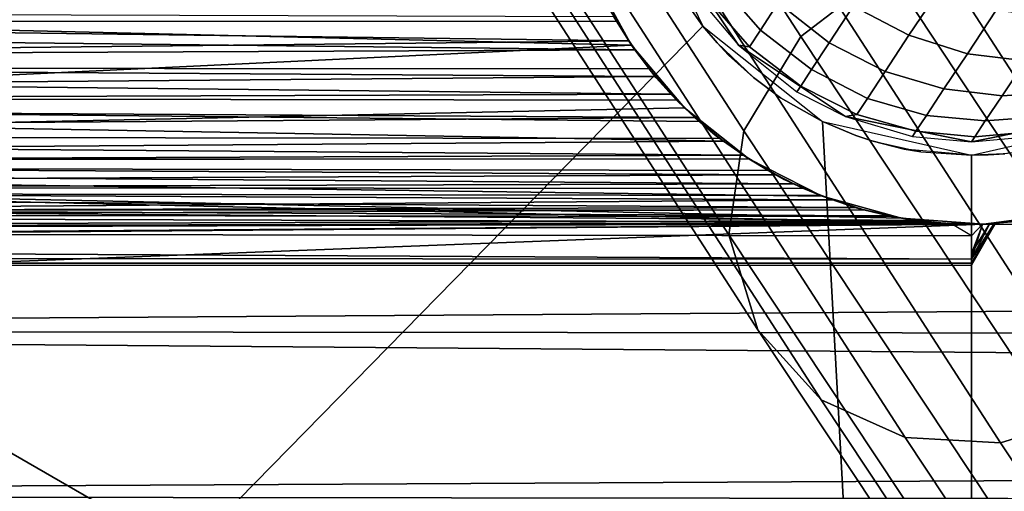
# Model space of a CAD drawing. Extents: x -43.1 to 43.1, y -41.3 to 41.3.
# Tile 385 of 656: x -0.241 to 0.008, y -0.172 to -0.053. Entities that reach past the tile are written whole.
import ezdxf

# ---------------------------------------------------------------- set-up
doc = ezdxf.new("R2010")
doc.units = 0
for name, color, linetype in [('CABLE', 18, 'CONTINUOUS'), ('CEILING_SUPPORT', 254, 'CONTINUOUS'), ('CLAMP', 254, 'CONTINUOUS'), ('METAL_BASE', 254, 'CONTINUOUS'), ('WIRE', 254, 'CONTINUOUS')]:
    doc.layers.add(name, color=color, linetype=linetype)

msp = doc.modelspace()

# ---------------------------------------------------------------- linework, layer by layer
at = {"layer": 'CABLE'}
for points in [[(-0.0211, -0.0398, 27.7175), (-0.094, 0.0729, 27.4376), (-0.1162, 0.0558, 27.4365), (-0.0432, -0.0568, 27.7165)], [(0.0658, -0.0606, 27.6847), (-0.0062, 0.0507, 27.4082), (-0.0227, 0.069, 27.419), (0.0497, -0.0428, 27.6967)], [(-0.0432, -0.0568, 27.7165), (-0.1162, 0.0558, 27.4365), (-0.1304, 0.0318, 27.4309), (-0.0576, -0.0807, 27.7104)], [(0.0731, -0.0846, 27.6725), (0.0013, 0.0263, 27.3971), (-0.0062, 0.0507, 27.4082), (0.0658, -0.0606, 27.6847)], [(-0.0576, -0.0807, 27.7104), (-0.1304, 0.0318, 27.4309), (-0.1339, 0.0051, 27.4217), (-0.0614, -0.107, 27.7002)], [(0.0693, -0.111, 27.6624), (-0.0022, -0.0005, 27.3879), (0.0013, 0.0263, 27.3971), (0.0731, -0.0846, 27.6725)], [(-0.0614, -0.107, 27.7002), (-0.1339, 0.0051, 27.4217), (-0.1263, -0.0194, 27.4106), (-0.0541, -0.1311, 27.688)], [(0.0549, -0.1348, 27.6563), (-0.0164, -0.0245, 27.3823), (-0.0022, -0.0005, 27.3879), (0.0693, -0.111, 27.6624)], [(-0.0541, -0.1311, 27.688), (-0.1263, -0.0194, 27.4106), (-0.1099, -0.0376, 27.3998), (-0.038, -0.1488, 27.6761)], [(0.0328, -0.1519, 27.6552), (-0.0385, -0.0415, 27.3812), (-0.0164, -0.0245, 27.3823), (0.0549, -0.1348, 27.6563)], [(0.1591, -0.2653, 28.2591), (0.0042, -0.032, 27.7138), (-0.0211, -0.0398, 27.7175), (0.1337, -0.2731, 28.2628)], [(0.1833, -0.2666, 28.252), (0.0285, -0.0333, 27.7066), (0.0042, -0.032, 27.7138), (0.1591, -0.2653, 28.2591)], [(-0.038, -0.1488, 27.6761), (-0.1099, -0.0376, 27.3998), (-0.0884, -0.0476, 27.3909), (-0.0168, -0.1584, 27.6661)], [(0.1337, -0.2731, 28.2628), (-0.0211, -0.0398, 27.7175), (-0.0432, -0.0568, 27.7165), (0.1117, -0.2902, 28.2619)], [(0.0074, -0.1597, 27.6589), (-0.064, -0.0492, 27.3844), (-0.0385, -0.0415, 27.3812), (0.0328, -0.1519, 27.6552)], [(-0.0168, -0.1584, 27.6661), (-0.0884, -0.0476, 27.3909), (-0.064, -0.0492, 27.3844), (0.0074, -0.1597, 27.6589)], [(0.1117, -0.2902, 28.2619), (-0.0432, -0.0568, 27.7165), (-0.0576, -0.0807, 27.7104), (0.0973, -0.3142, 28.2561)], [(0.0973, -0.3142, 28.2561), (-0.0576, -0.0807, 27.7104), (-0.0614, -0.107, 27.7002), (0.0937, -0.3407, 28.2464)], [(0.0937, -0.3407, 28.2464), (-0.0614, -0.107, 27.7002), (-0.0541, -0.1311, 27.688), (0.1011, -0.3649, 28.2347)], [(0.1011, -0.3649, 28.2347), (-0.0541, -0.1311, 27.688), (-0.038, -0.1488, 27.6761), (0.1173, -0.3829, 28.2231)], [(0.1173, -0.3829, 28.2231), (-0.038, -0.1488, 27.6761), (-0.0168, -0.1584, 27.6661), (0.1386, -0.3926, 28.2134)], [(0.1629, -0.3939, 28.2063), (0.0074, -0.1597, 27.6589), (0.0328, -0.1519, 27.6552), (0.1882, -0.3861, 28.2026)], [(0.1386, -0.3926, 28.2134), (-0.0168, -0.1584, 27.6661), (0.0074, -0.1597, 27.6589), (0.1629, -0.3939, 28.2063)]]:
    msp.add_3dface(points, dxfattribs=at)
at = {"layer": 'CEILING_SUPPORT'}
for points in [[(-0.7651, 0, 101.9285), (-0.0848, -0.0193, 101.9285), (-0.068, -0.0542, 101.9285), (-0.7651, -0.7651, 101.9285)], [(-0.7651, 0, 101.859), (-0.0848, -0.0193, 101.859), (-0.068, -0.0542, 101.859), (-0.7651, -0.7651, 101.859)], [(0.068, -0.0542, 101.9285), (0.7651, 0, 101.9285), (0.7651, -0.7651, 101.9285), (0, -0.7651, 101.9285)], [(0.068, -0.0542, 101.859), (0.7651, 0, 101.859), (0.7651, -0.7651, 101.859), (0, -0.7651, 101.859)], [(-0.068, -0.0542, 101.859), (-0.068, -0.0542, 101.9285), (-0.0746, -0.0447, 101.9285), (-0.0746, -0.0447, 101.859)], [(-0.068, -0.0542, 101.9285), (-0.0377, -0.0783, 101.9285), (0, -0.7651, 101.9285), (-0.7651, -0.7651, 101.9285)], [(0, -0.7651, 101.859), (-0.7651, -0.7651, 101.859), (-0.068, -0.0542, 101.859), (-0.0377, -0.0783, 101.859)], [(-0.0644, -0.0584, 101.859), (-0.0644, -0.0584, 101.9285), (-0.068, -0.0542, 101.9285), (-0.068, -0.0542, 101.859)], [(0, -0.7651, 101.9285), (0.0377, -0.0783, 101.9285), (0.068, -0.0542, 101.9285)], [(0.068, -0.0542, 101.859), (0, -0.7651, 101.859), (0.0377, -0.0783, 101.859)], [(-0.0552, -0.0672, 101.859), (-0.0552, -0.0672, 101.9285), (-0.0615, -0.0615, 101.9285), (-0.0644, -0.0584, 101.859)], [(-0.0644, -0.0584, 101.859), (-0.0615, -0.0615, 101.9285), (-0.0644, -0.0584, 101.9285)], [(-0.0483, -0.0723, 101.859), (-0.0483, -0.0723, 101.9285), (-0.0552, -0.0672, 101.9285), (-0.0552, -0.0672, 101.859)], [(-0.0377, -0.0783, 101.859), (-0.0377, -0.0783, 101.9285), (-0.0483, -0.0723, 101.9285), (-0.0483, -0.0723, 101.859)], [(-0.0293, -0.0819, 101.859), (-0.0293, -0.0819, 101.9285), (-0.0377, -0.0783, 101.9285), (-0.0377, -0.0783, 101.859)], [(0, -0.7651, 101.9285), (-0.0377, -0.0783, 101.9285), (0, -0.0869, 101.9285)], [(0, -0.7651, 101.859), (-0.0377, -0.0783, 101.859), (0, -0.0869, 101.859)], [(0.0377, -0.0783, 101.9285), (0, -0.7651, 101.9285), (0, -0.0869, 101.9285)], [(0.0377, -0.0783, 101.859), (0, -0.7651, 101.859), (0, -0.0869, 101.859)], [(-0.0252, -0.0832, 101.859), (-0.0252, -0.0832, 101.9285), (-0.0293, -0.0819, 101.9285), (-0.0293, -0.0819, 101.859)], [(-0.0128, -0.086, 101.859), (-0.017, -0.0853, 101.9285), (-0.0252, -0.0832, 101.859)], [(-0.0252, -0.0832, 101.859), (-0.017, -0.0853, 101.9285), (-0.0252, -0.0832, 101.9285)], [(0, -0.0869, 101.859), (0, -0.0869, 101.9285), (-0.017, -0.0853, 101.9285), (-0.0128, -0.086, 101.859)], [(0.0043, -0.0868, 101.859), (0.0085, -0.0865, 101.9285), (0, -0.0869, 101.9285)], [(0.0043, -0.0868, 101.859), (0, -0.0869, 101.9285), (0, -0.0869, 101.8938), (0, -0.0869, 101.859)], [(0.0128, -0.086, 101.859), (0.0085, -0.0865, 101.9285), (0.0043, -0.0868, 101.859)]]:
    msp.add_3dface(points, dxfattribs=at)
at = {"layer": 'CLAMP'}
for points in [[(-0.0861, -0.059, 94.0514), (-0.6955, -0.0443, 94.0531), (-0.0961, -0.0407, 94.0534)], [(-0.6955, -0.0443, 93.1533), (-0.0861, -0.059, 93.155), (-0.0961, -0.0407, 93.153)], [(-0.6955, -0.0532, 93.5015), (-0.6955, -0.0429, 93.4968), (-0.0941, -0.0451, 93.4977)], [(-0.6955, -0.0882, 94.0466), (-0.6955, -0.0443, 94.0531), (-0.0861, -0.059, 94.0514)], [(-0.6955, -0.0443, 93.1533), (-0.6955, -0.0882, 93.1598), (-0.0861, -0.059, 93.155)], [(-0.0941, -0.0451, 93.4977), (-0.0899, -0.0529, 93.5014), (-0.6955, -0.0532, 93.5015)], [(-0.0899, -0.0529, 93.5014), (-0.0941, -0.0451, 93.4977), (-0.0915, -0.0501, 93.1539)], [(-0.6955, -0.0646, 93.698), (-0.0868, -0.0579, 93.7023), (-0.6955, -0.05, 93.7065)], [(-0.6955, -0.05, 93.7065), (-0.0868, -0.0579, 93.7023), (-0.0906, -0.0518, 93.7056)], [(-0.0899, -0.0529, 93.5014), (-0.0915, -0.0501, 93.1539), (-0.0861, -0.059, 93.155)], [(-0.0906, -0.0518, 93.7056), (-0.0861, -0.059, 94.0514), (-0.0915, -0.0501, 94.0525)], [(-0.0906, -0.0518, 93.7056), (-0.0868, -0.0579, 93.7023), (-0.0861, -0.059, 94.0514)], [(-0.6955, -0.0532, 93.5015), (-0.0899, -0.0529, 93.5014), (-0.0852, -0.0602, 93.5055)], [(-0.6955, -0.0532, 93.5015), (-0.0852, -0.0602, 93.5055), (-0.6955, -0.0629, 93.5072)], [(-0.0852, -0.0602, 93.5055), (-0.0899, -0.0529, 93.5014), (-0.0861, -0.059, 93.155)], [(-0.6955, -0.0646, 93.698), (-0.0816, -0.065, 93.6978), (-0.0868, -0.0579, 93.7023)], [(-0.0861, -0.059, 94.0514), (-0.0727, -0.0749, 94.049), (-0.6955, -0.0882, 94.0466)], [(-0.6955, -0.0882, 93.1598), (-0.0727, -0.0749, 93.1574), (-0.0861, -0.059, 93.155)], [(-0.0868, -0.0579, 93.7023), (-0.0816, -0.065, 93.6978), (-0.0861, -0.059, 94.0514)], [(-0.0852, -0.0602, 93.5055), (-0.0861, -0.059, 93.155), (-0.0798, -0.0673, 93.1562)], [(-0.0861, -0.059, 94.0514), (-0.0816, -0.065, 93.6978), (-0.0798, -0.0673, 94.0502)], [(-0.0852, -0.0602, 93.5055), (-0.0801, -0.0669, 93.5099), (-0.6955, -0.0629, 93.5072)], [(-0.0801, -0.0669, 93.5099), (-0.0852, -0.0602, 93.5055), (-0.0798, -0.0673, 93.1562)], [(-0.6955, -0.072, 93.5138), (-0.6955, -0.0629, 93.5072), (-0.0801, -0.0669, 93.5099)], [(-0.6955, -0.0646, 93.698), (-0.6955, -0.0736, 93.6912), (-0.076, -0.0714, 93.693)], [(-0.6955, -0.0646, 93.698), (-0.076, -0.0714, 93.693), (-0.0816, -0.065, 93.6978)], [(-0.6955, -0.072, 93.5138), (-0.0801, -0.0669, 93.5099), (-0.0747, -0.0729, 93.5145)], [(-0.076, -0.0714, 93.693), (-0.0798, -0.0673, 94.0502), (-0.0816, -0.065, 93.6978)], [(-0.0747, -0.0729, 93.5145), (-0.0801, -0.0669, 93.5099), (-0.0798, -0.0673, 93.1562)], [(-0.0747, -0.0729, 93.5145), (-0.0798, -0.0673, 93.1562), (-0.0727, -0.0749, 93.1574)], [(-0.076, -0.0714, 93.693), (-0.0727, -0.0749, 94.049), (-0.0798, -0.0673, 94.0502)], [(-0.6955, -0.0736, 93.6912), (-0.07, -0.0773, 93.688), (-0.076, -0.0714, 93.693)], [(-0.6955, -0.088, 93.5296), (-0.6955, -0.072, 93.5138), (-0.0628, -0.0833, 93.5243)], [(-0.0689, -0.0783, 93.5193), (-0.0628, -0.0833, 93.5243), (-0.6955, -0.072, 93.5138)], [(-0.6955, -0.072, 93.5138), (-0.0747, -0.0729, 93.5145), (-0.0689, -0.0783, 93.5193)], [(-0.076, -0.0714, 93.693), (-0.07, -0.0773, 93.688), (-0.0727, -0.0749, 94.049)], [(-0.6955, -0.0819, 93.6836), (-0.07, -0.0773, 93.688), (-0.6955, -0.0736, 93.6912)], [(-0.0689, -0.0783, 93.5193), (-0.0747, -0.0729, 93.5145), (-0.0727, -0.0749, 93.1574)], [(-0.0564, -0.0878, 94.0467), (-0.6955, -0.0882, 94.0466), (-0.0727, -0.0749, 94.049)], [(-0.0727, -0.0749, 93.1574), (-0.6955, -0.0882, 93.1598), (-0.0564, -0.0878, 93.1597)], [(-0.07, -0.0773, 93.688), (-0.6955, -0.0819, 93.6836), (-0.0637, -0.0826, 93.6828)], [(-0.0689, -0.0783, 93.5193), (-0.0727, -0.0749, 93.1574), (-0.0649, -0.0818, 93.1586)], [(-0.0727, -0.0749, 94.049), (-0.07, -0.0773, 93.688), (-0.0649, -0.0818, 94.0478)], [(-0.07, -0.0773, 93.688), (-0.0637, -0.0826, 93.6828), (-0.0649, -0.0818, 94.0478)], [(-0.0649, -0.0818, 93.1586), (-0.0628, -0.0833, 93.5243), (-0.0689, -0.0783, 93.5193)], [(-0.6955, -0.0894, 93.6752), (-0.0577, -0.0869, 93.6782), (-0.6955, -0.0819, 93.6836)], [(-0.6955, -0.0819, 93.6836), (-0.0577, -0.0869, 93.6782), (-0.0637, -0.0826, 93.6828)], [(-0.0564, -0.0878, 93.1597), (-0.0628, -0.0833, 93.5243), (-0.0649, -0.0818, 93.1586)], [(-0.0577, -0.0869, 93.6782), (-0.0564, -0.0878, 94.0467), (-0.0649, -0.0818, 94.0478), (-0.0637, -0.0826, 93.6828)], [(-0.0628, -0.0833, 93.5243), (-0.0564, -0.0878, 93.5293), (-0.6955, -0.088, 93.5296)], [(-0.0564, -0.0878, 93.1597), (-0.0564, -0.0878, 93.5293), (-0.0628, -0.0833, 93.5243)], [(-0.6955, -0.0894, 93.6752), (-0.0515, -0.0907, 93.6735), (-0.0577, -0.0869, 93.6782)], [(-0.0577, -0.0869, 93.6782), (-0.0515, -0.0907, 93.6735), (-0.0564, -0.0878, 94.0467)], [(-0.6955, -0.0882, 94.0466), (-0.0564, -0.0878, 94.0467), (-0.0378, -0.0972, 94.0447)], [(-0.0564, -0.0878, 93.1597), (-0.6955, -0.0882, 93.1598), (-0.0378, -0.0972, 93.1617)], [(-0.0564, -0.0878, 93.5293), (-0.0496, -0.0918, 93.5343), (-0.6955, -0.088, 93.5296)], [(-0.6955, -0.088, 93.5296), (-0.0496, -0.0918, 93.5343), (-0.6955, -0.0948, 93.5386)], [(0.0031, -0.1043, 94.0431), (-0.6955, -0.0882, 94.0466), (-0.0177, -0.1028, 94.0434)], [(-0.0177, -0.1028, 94.0434), (-0.6955, -0.0882, 94.0466), (-0.0378, -0.0972, 94.0447)], [(0.0031, -0.1043, 94.0431), (-0.6955, -0.1312, 94.0358), (-0.6955, -0.0882, 94.0466)], [(-0.0177, -0.1028, 93.163), (-0.0378, -0.0972, 93.1617), (-0.6955, -0.0882, 93.1598)], [(-0.6955, -0.0882, 93.1598), (-0.6955, -0.1312, 93.1706), (0.0031, -0.1043, 93.1633)], [(0.0031, -0.1043, 93.1633), (-0.0177, -0.1028, 93.163), (-0.6955, -0.0882, 93.1598)], [(-0.045, -0.0941, 93.6688), (-0.6955, -0.0894, 93.6752), (-0.6955, -0.096, 93.6661)], [(-0.6955, -0.0894, 93.6752), (-0.045, -0.0941, 93.6688), (-0.0515, -0.0907, 93.6735)], [(-0.0564, -0.0878, 93.1597), (-0.0474, -0.093, 93.1608), (-0.0496, -0.0918, 93.5343)], [(-0.0564, -0.0878, 93.5293), (-0.0564, -0.0878, 93.1597), (-0.0496, -0.0918, 93.5343)], [(-0.0515, -0.0907, 93.6735), (-0.0474, -0.093, 94.0456), (-0.0564, -0.0878, 94.0467)], [(-0.0496, -0.0918, 93.5343), (-0.0425, -0.0953, 93.5392), (-0.6955, -0.0948, 93.5386)], [(-0.045, -0.0941, 93.6688), (-0.0474, -0.093, 94.0456), (-0.0515, -0.0907, 93.6735)], [(-0.0474, -0.093, 93.1608), (-0.0425, -0.0953, 93.5392), (-0.0496, -0.0918, 93.5343)], [(-0.045, -0.0941, 93.6688), (-0.6955, -0.096, 93.6661), (-0.0381, -0.0971, 93.6644)], [(-0.0378, -0.0972, 93.1617), (-0.0425, -0.0953, 93.5392), (-0.0474, -0.093, 93.1608)], [(-0.045, -0.0941, 93.6688), (-0.0378, -0.0972, 94.0447), (-0.0474, -0.093, 94.0456)], [(-0.0381, -0.0971, 93.6644), (-0.0378, -0.0972, 94.0447), (-0.045, -0.0941, 93.6688)], [(-0.6955, -0.1033, 93.5532), (-0.6955, -0.0948, 93.5386), (-0.0351, -0.0982, 93.5439)], [(-0.6955, -0.0948, 93.5386), (-0.0425, -0.0953, 93.5392), (-0.0351, -0.0982, 93.5439)], [(-0.6955, -0.096, 93.6661), (-0.6955, -0.1017, 93.6564), (-0.0295, -0.1001, 93.6594)], [(-0.6955, -0.096, 93.6661), (-0.0295, -0.1001, 93.6594), (-0.0381, -0.0971, 93.6644)], [(-0.0378, -0.0972, 93.1617), (-0.0351, -0.0982, 93.5439), (-0.0425, -0.0953, 93.5392)], [(-0.0378, -0.0972, 94.0447), (-0.0381, -0.0971, 93.6644), (-0.0295, -0.1001, 93.6594)], [(-0.0351, -0.0982, 93.5439), (-0.0378, -0.0972, 93.1617), (-0.0279, -0.1005, 93.1624)], [(-0.0295, -0.1001, 93.6594), (-0.0279, -0.1005, 94.044), (-0.0378, -0.0972, 94.0447)], [(-0.0351, -0.0982, 93.5439), (-0.0272, -0.1007, 93.5482), (-0.6955, -0.1033, 93.5532)], [(-0.0351, -0.0982, 93.5439), (-0.0279, -0.1005, 93.1624), (-0.0272, -0.1007, 93.5482)], [(-0.0202, -0.1024, 93.6551), (-0.0295, -0.1001, 93.6594), (-0.6955, -0.1017, 93.6564)], [(-0.3614, -0.1007, 93.5482), (-0.0141, -0.1034, 93.5533), (-0.6955, -0.1056, 93.5583)], [(-0.6955, -0.1017, 93.6564), (-0.6955, -0.1064, 93.6461), (-0.0103, -0.1038, 93.6521)], [(-0.6955, -0.1017, 93.6564), (-0.0103, -0.1038, 93.6521), (-0.0202, -0.1024, 93.6551)], [(-0.0272, -0.1007, 93.5482), (-0.0208, -0.1022, 93.551), (-0.3614, -0.1007, 93.5482)], [(-0.0141, -0.1034, 93.5533), (-0.3614, -0.1007, 93.5482), (-0.0208, -0.1022, 93.551)], [(-0.0202, -0.1024, 93.6551), (-0.0279, -0.1005, 94.044), (-0.0295, -0.1001, 93.6594)], [(-0.0279, -0.1005, 93.1624), (-0.0208, -0.1022, 93.551), (-0.0272, -0.1007, 93.5482)], [(-0.0279, -0.1005, 93.1624), (-0.0177, -0.1028, 93.163), (-0.0208, -0.1022, 93.551)], [(-0.0177, -0.1028, 94.0434), (-0.0279, -0.1005, 94.044), (-0.0202, -0.1024, 93.6551)], [(-0.0177, -0.1028, 93.163), (-0.0141, -0.1034, 93.5533), (-0.0208, -0.1022, 93.551)], [(0.0031, -0.1043, 94.0431), (0.0231, -0.1017, 94.0437), (2.4258, -0.1101, 94.0417)], [(2.4258, -0.1101, 93.1647), (0.0231, -0.1017, 93.1627), (0.0031, -0.1043, 93.1633)], [(-0.6955, -0.1056, 93.5583), (-0.0141, -0.1034, 93.5533), (-0.0071, -0.1041, 93.5548)], [(-0.6955, -0.1064, 93.6461), (-0.0052, -0.1042, 93.6513), (-0.0103, -0.1038, 93.6521)], [(-0.0071, -0.1041, 93.5548), (0, -0.1043, 93.5554), (-0.6955, -0.1056, 93.5583)], [(0, -0.1073, 93.644), (-0.0052, -0.1042, 93.6513), (-0.6955, -0.1064, 93.6461)], [(2.4258, -0.1101, 94.0417), (-0.6955, -0.1312, 94.0358), (0.0031, -0.1043, 94.0431)], [(2.4258, -0.1101, 93.1647), (0.0031, -0.1043, 93.1633), (-0.6955, -0.1312, 93.1706)], [(0, -0.1073, 93.644), (-0.6955, -0.1064, 93.6461), (-0.6955, -0.1101, 93.6355), (0.0028, -0.1043, 93.638)], [(0.0028, -0.1043, 93.638), (-0.6955, -0.1101, 93.6355), (-0.6955, -0.1128, 93.6246), (0, -0.1132, 93.6221)], [(0, -0.1132, 93.5843), (-0.6955, -0.1095, 93.5689), (0.0028, -0.1043, 93.5684)], [(0.0028, -0.1043, 93.5684), (-0.6955, -0.1095, 93.5689), (-0.6955, -0.1056, 93.5583), (0, -0.1043, 93.5554)], [(-0.0103, -0.1038, 93.6521), (-0.0177, -0.1028, 94.0434), (-0.0202, -0.1024, 93.6551)], [(-0.0177, -0.1028, 93.163), (-0.0073, -0.1041, 93.1633), (-0.0141, -0.1034, 93.5533)], [(-0.0103, -0.1038, 93.6521), (-0.0073, -0.1041, 94.0431), (-0.0177, -0.1028, 94.0434)], [(-0.0073, -0.1041, 93.1633), (-0.0071, -0.1041, 93.5548), (-0.0141, -0.1034, 93.5533)], [(-0.0073, -0.1041, 94.0431), (-0.0103, -0.1038, 93.6521), (-0.0052, -0.1042, 93.6513)], [(-0.0073, -0.1041, 93.1633), (0, -0.1043, 93.5554), (-0.0071, -0.1041, 93.5548)], [(0, -0.1043, 93.5554), (-0.0073, -0.1041, 93.1633), (0.0031, -0.1043, 93.1633)], [(-0.0073, -0.1041, 94.0431), (-0.0052, -0.1042, 93.6513), (0.0031, -0.1043, 94.0431)], [(-0.0052, -0.1042, 93.6513), (0.0028, -0.1043, 93.638), (0.0031, -0.1043, 94.0431)], [(0, -0.1147, 93.607), (0.0058, -0.1042, 93.592), (0.0061, -0.1041, 93.6032)], [(0, -0.1142, 93.6146), (0.0061, -0.1041, 93.6032), (0.0058, -0.1042, 93.6144)], [(0.0061, -0.1041, 93.6032), (0, -0.1142, 93.6146), (0, -0.1147, 93.607)], [(0.0028, -0.1043, 93.5684), (0.0047, -0.1042, 93.5805), (0, -0.1132, 93.5843)], [(0.0058, -0.1042, 93.592), (0, -0.1132, 93.5843), (0.0047, -0.1042, 93.5805)], [(0, -0.1132, 93.6221), (0.0058, -0.1042, 93.6144), (0.0047, -0.1042, 93.6259)], [(0.0028, -0.1043, 93.638), (0, -0.1117, 93.6295), (0.0047, -0.1042, 93.6259)], [(0.0058, -0.1042, 93.592), (0, -0.1142, 93.5918), (0, -0.1132, 93.5843)], [(0, -0.1147, 93.607), (0, -0.1142, 93.5918), (0.0058, -0.1042, 93.592)], [(0.0058, -0.1042, 93.6144), (0, -0.1132, 93.6221), (0, -0.1142, 93.6146)], [(0.0047, -0.1042, 93.6259), (0, -0.1117, 93.6295), (0, -0.1132, 93.6221)], [(0.0031, -0.1043, 93.1633), (0.0028, -0.1043, 93.5684), (0, -0.1043, 93.5554)], [(0.0031, -0.1043, 93.1633), (0.0047, -0.1042, 93.5805), (0.0028, -0.1043, 93.5684)], [(0.0031, -0.1043, 94.0431), (0.0028, -0.1043, 93.638), (0.0047, -0.1042, 93.6259)], [(0.0031, -0.1043, 93.1633), (0.0132, -0.1035, 93.1631), (0.0061, -0.1041, 93.6032)], [(0.0061, -0.1041, 93.6032), (0.0132, -0.1035, 94.0433), (0.0031, -0.1043, 94.0431)], [(0.0031, -0.1043, 93.1633), (0.0061, -0.1041, 93.6032), (0.0058, -0.1042, 93.592)], [(0.0061, -0.1041, 93.6032), (0.0031, -0.1043, 94.0431), (0.0058, -0.1042, 93.6144)], [(0.0031, -0.1043, 93.1633), (0.0058, -0.1042, 93.592), (0.0047, -0.1042, 93.5805)], [(0.0047, -0.1042, 93.6259), (0.0058, -0.1042, 93.6144), (0.0031, -0.1043, 94.0431)], [(0.0132, -0.1035, 94.0433), (0.0061, -0.1041, 93.6032), (0.0132, -0.1035, 93.1631)], [(0, -0.1142, 93.5918), (-0.6955, -0.1141, 93.5909), (-0.6955, -0.1095, 93.5689), (0, -0.1132, 93.5843)], [(-0.6955, -0.1312, 94.0358), (2.4258, -0.1101, 94.0417), (2.4399, -0.1343, 94.0349)], [(2.4399, -0.1343, 93.1715), (2.4258, -0.1101, 93.1647), (-0.6955, -0.1312, 93.1706)], [(0, -0.1132, 93.6221), (-0.6955, -0.1128, 93.6246), (-0.6955, -0.1143, 93.6134), (0, -0.1142, 93.6146)], [(0, -0.1147, 93.607), (-0.6955, -0.1148, 93.6022), (-0.6955, -0.1141, 93.5909), (0, -0.1142, 93.5918)], [(0, -0.1142, 93.6146), (-0.6955, -0.1143, 93.6134), (-0.6955, -0.1148, 93.6022), (0, -0.1147, 93.607)], [(-0.6955, -0.1312, 94.0358), (2.4566, -0.1566, 94.0273), (-0.6955, -0.173, 94.0209)], [(-0.6955, -0.1312, 94.0358), (2.4399, -0.1343, 94.0349), (2.4566, -0.1566, 94.0273)], [(2.4399, -0.1343, 93.1715), (-0.6955, -0.1312, 93.1706), (2.4566, -0.1566, 93.1791)], [(-0.6955, -0.173, 93.1855), (2.4566, -0.1566, 93.1791), (-0.6955, -0.1312, 93.1706)], [(-0.6955, -0.173, 94.0209), (2.4566, -0.1566, 94.0273), (2.4756, -0.1768, 94.0193)], [(-0.6955, -0.173, 93.1855), (2.4756, -0.1768, 93.1871), (2.4566, -0.1566, 93.1791)]]:
    msp.add_3dface(points, dxfattribs=at)
at = {"layer": 'METAL_BASE'}
for points in [[(-1.669, 0.6609, 8.6989), (-0.8194, 1.6735, 8.6989), (0.4824, 1.903, 8.6989), (1.6271, -1.2421, 8.6989)], [(-0.9992, 1.3658, 8.6989), (-1.609, 0.3096, 8.6989), (-1.3972, -0.8914, 8.6989), (1.2928, 1.3658, 8.6989)], [(-1.3972, -0.8914, 8.6989), (-0.463, -1.6754, 8.6989), (0.7566, -1.6754, 8.6989), (1.2928, 1.3658, 8.6989)], [(-0.8992, 1.2466, 0.6411), (-1.4558, 0.2826, 0.6411), (-1.2625, -0.8137, 0.6411), (1.1929, 1.2466, 0.6411)], [(-1.2625, -0.8137, 0.6411), (-0.4098, -1.5292, 0.6411), (0.7034, -1.5292, 0.6411), (1.1929, 1.2466, 0.6411)], [(-0.8194, -1.6735, 8.6989), (-1.669, -0.6609, 8.6989), (-1.669, 0.6609, 8.6989), (1.6271, -1.2421, 8.6989)]]:
    msp.add_3dface(points, dxfattribs=at)
at = {"layer": 'WIRE'}
for points in [[(-0.0771, -0.0319, 3.599), (-0.0771, -0.0319, 103.7482), (-0.059, -0.059, 103.7482), (-0.059, -0.059, 3.599)], [(-0.0598, -0.0356, 3.4667), (-0.0644, -0.0426, 3.5102), (-0.0534, -0.0552, 3.5097), (-0.0489, -0.0483, 3.4658)], [(-0.0427, -0.0389, 3.4231), (-0.0489, -0.0483, 3.4658), (-0.036, -0.0584, 3.4657), (-0.0299, -0.0491, 3.4229)], [(-0.0223, -0.0377, 3.3814), (-0.0299, -0.0491, 3.4229), (-0.0158, -0.0565, 3.4236), (-0.0083, -0.0453, 3.3822)], [(-0.0644, -0.0426, 3.5102), (-0.0672, -0.0468, 3.5545), (-0.0562, -0.0594, 3.5542), (-0.0534, -0.0552, 3.5097)], [(-0.0672, -0.0468, 3.5545), (-0.0681, -0.0482, 3.599), (-0.059, -0.059, 3.599), (-0.0562, -0.0594, 3.5542)], [(-0.0083, -0.0453, 3.3822), (-0.0158, -0.0565, 3.4236), (-0.001, -0.0612, 3.4251), (0.0063, -0.0501, 3.3839)], [(-0.0489, -0.0483, 3.4658), (-0.0534, -0.0552, 3.5097), (-0.0405, -0.0652, 3.5096), (-0.036, -0.0584, 3.4657)], [(-0.0299, -0.0491, 3.4229), (-0.036, -0.0584, 3.4657), (-0.0218, -0.0657, 3.4663), (-0.0158, -0.0565, 3.4236)], [(0.0063, -0.0501, 3.3839), (-0.001, -0.0612, 3.4251), (0.0137, -0.063, 3.4273), (0.021, -0.0522, 3.3864)], [(-0.0534, -0.0552, 3.5097), (-0.0562, -0.0594, 3.5542), (-0.0432, -0.0694, 3.5542), (-0.0405, -0.0652, 3.5096)], [(-0.0158, -0.0565, 3.4236), (-0.0218, -0.0657, 3.4663), (-0.007, -0.0701, 3.4675), (-0.001, -0.0612, 3.4251)], [(-0.0562, -0.0594, 3.5542), (-0.059, -0.059, 3.599), (-0.0442, -0.0708, 3.599), (-0.0432, -0.0694, 3.5542)], [(-0.059, -0.059, 3.599), (-0.059, -0.059, 103.7482), (-0.0319, -0.0771, 103.7482), (-0.0319, -0.0771, 3.599)], [(-0.036, -0.0584, 3.4657), (-0.0405, -0.0652, 3.5096), (-0.0263, -0.0725, 3.51), (-0.0218, -0.0657, 3.4663)], [(-0.001, -0.0612, 3.4251), (-0.007, -0.0701, 3.4675), (0.0078, -0.0718, 3.4692), (0.0137, -0.063, 3.4273)], [(0.0137, -0.063, 3.4273), (0.0078, -0.0718, 3.4692), (0.0226, -0.0708, 3.4713), (0.0284, -0.0623, 3.43)], [(-0.0405, -0.0652, 3.5096), (-0.0432, -0.0694, 3.5542), (-0.029, -0.0766, 3.5544), (-0.0263, -0.0725, 3.51)], [(-0.0218, -0.0657, 3.4663), (-0.0263, -0.0725, 3.51), (-0.0114, -0.0768, 3.5108), (-0.007, -0.0701, 3.4675)], [(-0.0432, -0.0694, 3.5542), (-0.0442, -0.0708, 3.599), (-0.0319, -0.0771, 3.599), (-0.029, -0.0766, 3.5544)], [(-0.007, -0.0701, 3.4675), (-0.0114, -0.0768, 3.5108), (0.0035, -0.0782, 3.512), (0.0078, -0.0718, 3.4692)], [(0.0078, -0.0718, 3.4692), (0.0035, -0.0782, 3.512), (0.0184, -0.0771, 3.5135), (0.0226, -0.0708, 3.4713)], [(-0.0263, -0.0725, 3.51), (-0.029, -0.0766, 3.5544), (-0.0141, -0.0808, 3.5548), (-0.0114, -0.0768, 3.5108)], [(-0.029, -0.0766, 3.5544), (-0.0319, -0.0771, 3.599), (-0.0149, -0.0821, 3.599), (-0.0141, -0.0808, 3.5548)], [(-0.0319, -0.0771, 3.599), (-0.0319, -0.0771, 103.7482), (0, -0.0835, 103.7482), (0, -0.0835, 3.599)], [(-0.0114, -0.0768, 3.5108), (-0.0141, -0.0808, 3.5548), (0.0009, -0.0822, 3.5554), (0.0035, -0.0782, 3.512)], [(0, -0.0835, 3.599), (0, -0.0835, 94.5127), (0.0319, -0.0771, 3.599)], [(0.0319, -0.0771, 103.7482), (0.0319, -0.0771, 3.599), (0, -0.0835, 94.5127), (0.0164, -0.0802, 103.7482)], [(0.0035, -0.0782, 3.512), (0.0009, -0.0822, 3.5554), (0.0158, -0.0809, 3.5561), (0.0184, -0.0771, 3.5135)], [(-0.0141, -0.0808, 3.5548), (-0.0149, -0.0821, 3.599), (0, -0.0835, 3.599), (0.0009, -0.0822, 3.5554)], [(0.0164, -0.0802, 103.7482), (0, -0.0835, 94.5127), (0, -0.0835, 103.7482)], [(0.0009, -0.0822, 3.5554), (0, -0.0835, 3.599), (0.0149, -0.0821, 3.599), (0.0158, -0.0809, 3.5561)]]:
    msp.add_3dface(points, dxfattribs=at)

doc.saveas('drawing.dxf')
